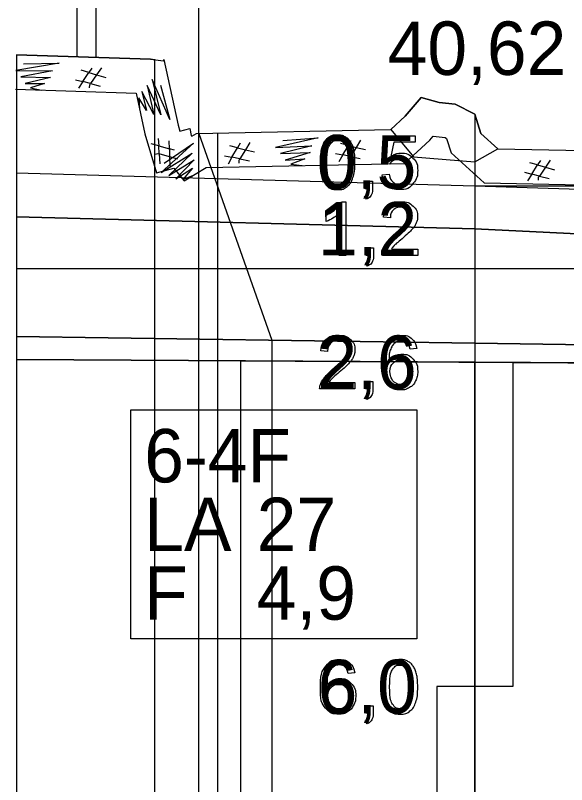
# Model space of a CAD drawing. Extents: x 544674 to 552202, y 6585829 to 6588119.
# Drawn here: x 551032.8 to 551090.6, y 6587408.3 to 6587488.9 of the extents above; entities that cross this region are included whole.
import ezdxf

# ---------------------------------------------------------------- set-up
doc = ezdxf.new("R2010")
doc.units = 0
for name, color, linetype in [('Default', 7, 'Continuous'), ('GEOLPUNKT', 7, 'Continuous'), ('illumineerimisjooned', 7, 'Continuous'), ('Kaitsevöönd', 7, 'Continuous'), ('kataster', 7, 'Continuous'), ('ME', 7, 'Continuous'), ('PIIR', 7, 'Continuous'), ('Plokid', 7, 'Continuous'), ('Proovid', 7, 'Continuous'), ('RAJATIS', 7, 'Continuous'), ('TM', 7, 'Continuous'), ('Täide', 7, 'Continuous'), ('Veetase', 7, 'Continuous'), ('VORMISTUS', 7, 'Continuous')]:
    doc.layers.add(name, color=color, linetype=linetype)

msp = doc.modelspace()

# ---------------------------------------------------------------- linework, layer by layer
at = {"layer": 'Default'}
for points in [[(551032.874, 6587484.781), (551046.933, 6587484.331), (551048.307, 6587484.152), (551048.343, 6587484.287), (551049.842, 6587477.406), (551050.028, 6587476.785), (551051.047, 6587477.054), (551051.196, 6587476.342), (551051.267, 6587476.255), (551051.751, 6587476.544), (551072.133, 6587476.967), (551073.641, 6587478.353), (551075.312, 6587480.306), (551077.203, 6587479.799), (551078.894, 6587479.601), (551080.963, 6587478.551), (551081.6, 6587476.525), (551083.363, 6587474.939), (551090.497, 6587474.777), (551093.21, 6587474.758), (551114.434, 6587476.28), (551122.831, 6587476.998), (551127.521, 6587477.388)], [(551072.133, 6587476.967), (551074.533, 6587474.089), (551080.963, 6587473.551), (551083.363, 6587474.939)], [(551032.874, 6587467.789), (551080.963, 6587466.551), (551197.546, 6587460.851), (551235.827, 6587461.118)], [(551032.874, 6587455.252), (551080.963, 6587454.551), (551197.546, 6587452.851), (551235.827, 6587450.891)], [(551032.874, 6587452.84), (551080.963, 6587452.551), (551197.546, 6587451.851), (551235.827, 6587449.779)]]:
    msp.add_lwpolyline(points, dxfattribs=at)
at = {"layer": 'GEOLPUNKT'}
msp.add_line((551080.963, 6587478.551), (551080.963, 6587270.551), dxfattribs=at)
at = {"layer": 'illumineerimisjooned'}
msp.add_line((551053.996, 6587274.856), (551053.996, 6587476.59), dxfattribs=at)
at = {"layer": 'Kaitsevöönd'}
for p, q in [((551032.874, 6587484.781), (551032.874, 6587265.001)), ((551047.406, 6587263.481), (551047.406, 6587484.269))]:
    msp.add_line(p, q, dxfattribs=at)
for points in [[(551047.406, 6587484.269), (551046.933, 6587484.331), (551032.874, 6587484.781)], [(551032.874, 6587484.781), (551032.874, 6587265.001), (551047.406, 6587263.481)]]:
    msp.add_lwpolyline(points, dxfattribs=at)
at = {"layer": 'kataster'}
msp.add_line((551051.992, 6587476.549), (551051.992, 6587496.549), dxfattribs=at)
at = {"layer": 'ME'}
msp.add_line((551051.996, 6587273.055), (551051.996, 6587476.549), dxfattribs=at)
at = {"layer": 'PIIR'}
msp.add_line((551051.996, 6587263), (551051.996, 6587476.549), dxfattribs=at)
at = {"layer": 'Plokid'}
msp.add_line((551056.396, 6587272.594), (551056.396, 6587452.698), dxfattribs=at)
msp.add_lwpolyline([(551056.396, 6587452.698), (551119.281, 6587452.321)], dxfattribs=at)
at = {"layer": 'Proovid'}
for points in [[(551072.018, 6587473.316), (551071.373, 6587473.402), (551071.915, 6587476.278), (551074.698, 6587476.278), (551074.698, 6587475.621), (551072.465, 6587475.621), (551072.163, 6587474.118)], [(551071.249, 6587472.219), (551071.971, 6587472.279)], [(551069.448, 6587470.751), (551069.448, 6587471.532), (551070.229, 6587471.532), (551070.229, 6587470.751)], [(551069.837, 6587470.751), (551069.448, 6587470.751)], [(551069.593, 6587469.641), (551069.401, 6587469.936)], [(551066.974, 6587469.372), (551067.416, 6587469.372), (551067.416, 6587463.751)], [(551065.355, 6587467.302), (551065.355, 6587467.967)], [(551067.416, 6587463.751), (551066.729, 6587463.751), (551066.729, 6587468.131)], [(551072.099, 6587467.682), (551071.39, 6587467.755)], [(551069.551, 6587463.751), (551069.551, 6587464.532), (551070.332, 6587464.532), (551070.332, 6587463.751)], [(551074.963, 6587464.412), (551074.963, 6587463.751), (551071.262, 6587463.751)], [(551072.218, 6587464.412), (551074.963, 6587464.412)], [(551069.939, 6587463.751), (551069.551, 6587463.751)], [(551069.696, 6587462.641), (551069.504, 6587462.936)], [(551065.517, 6587453.682), (551064.808, 6587453.755)], [(551074.865, 6587453.977), (551074.182, 6587453.921)], [(551069.491, 6587449.751), (551069.491, 6587450.532), (551070.272, 6587450.532), (551070.272, 6587449.751)], [(551068.381, 6587450.412), (551068.381, 6587449.751), (551064.68, 6587449.751)], [(551065.636, 6587450.412), (551068.381, 6587450.412)], [(551069.879, 6587449.751), (551069.491, 6587449.751)], [(551069.636, 6587448.641), (551069.444, 6587448.936)], [(551068.364, 6587419.977), (551067.681, 6587419.921)], [(551069.512, 6587415.751), (551069.512, 6587416.532), (551070.293, 6587416.532), (551070.293, 6587415.751)], [(551069.901, 6587415.751), (551069.512, 6587415.751)], [(551069.657, 6587414.641), (551069.465, 6587414.936)]]:
    msp.add_lwpolyline(points, dxfattribs=at)
for points in [[(551080.963, 6587452.551), (551084.963, 6587452.551), (551084.963, 6587418.551), (551080.963, 6587418.551)], [(551044.877, 6587447.551), (551074.877, 6587447.551), (551074.877, 6587423.551), (551044.877, 6587423.551)], [(551080.963, 6587418.551), (551076.963, 6587418.551), (551076.963, 6587371.551), (551080.963, 6587371.551)]]:
    msp.add_lwpolyline(points, close=True, dxfattribs=at)
for points in [[(551064.727, 6587473.513), (551064.727, 6587474.505), (551064.932, 6587475.112), (551065.136, 6587475.718), (551065.539, 6587476.045), (551065.941, 6587476.372), (551066.552, 6587476.372), (551067.003, 6587476.372), (551067.343, 6587476.191), (551067.684, 6587476.01), (551067.904, 6587475.668), (551068.125, 6587475.326), (551068.251, 6587474.836), (551068.377, 6587474.345), (551068.377, 6587473.513), (551068.377, 6587472.528), (551068.174, 6587471.922), (551067.972, 6587471.315), (551067.569, 6587470.986), (551067.167, 6587470.657), (551066.552, 6587470.657), (551065.743, 6587470.657), (551065.281, 6587471.235), (551064.727, 6587471.936), (551064.727, 6587473.513)], [(551065.436, 6587473.512), (551065.436, 6587472.131), (551065.758, 6587471.676), (551066.08, 6587471.22), (551066.552, 6587471.22), (551067.024, 6587471.22), (551067.346, 6587471.678), (551067.668, 6587472.135), (551067.668, 6587473.512), (551067.668, 6587474.895), (551067.347, 6587475.35), (551067.026, 6587475.805), (551066.544, 6587475.805), (551066.072, 6587475.805), (551065.789, 6587475.403), (551065.436, 6587474.892), (551065.436, 6587473.512)], [(551072.163, 6587474.118), (551072.667, 6587474.469), (551073.221, 6587474.469), (551073.954, 6587474.469), (551074.459, 6587473.96), (551074.963, 6587473.452), (551074.963, 6587472.653), (551074.963, 6587471.892), (551074.52, 6587471.338), (551073.981, 6587470.657), (551073.049, 6587470.657), (551072.285, 6587470.657), (551071.801, 6587471.085), (551071.318, 6587471.513), (551071.249, 6587472.219)], [(551071.971, 6587472.279), (551072.051, 6587471.752), (551072.342, 6587471.486), (551072.633, 6587471.22), (551073.048, 6587471.22), (551073.548, 6587471.22), (551073.891, 6587471.596), (551074.233, 6587471.971), (551074.233, 6587472.591), (551074.233, 6587473.181), (551073.904, 6587473.522), (551073.575, 6587473.862), (551073.037, 6587473.862), (551072.703, 6587473.862), (551072.437, 6587473.71), (551072.17, 6587473.558), (551072.018, 6587473.316)], [(551069.401, 6587469.936), (551069.619, 6587470.031), (551069.722, 6587470.217), (551069.825, 6587470.403), (551069.837, 6587470.751)], [(551070.229, 6587470.751), (551070.229, 6587470.318), (551070.077, 6587470.052), (551069.925, 6587469.787), (551069.593, 6587469.641)], [(551065.355, 6587467.967), (551065.931, 6587468.238), (551066.363, 6587468.624), (551066.794, 6587469.009), (551066.974, 6587469.372)], [(551071.39, 6587467.755), (551071.463, 6587468.544), (551071.936, 6587468.958), (551072.41, 6587469.372), (551073.208, 6587469.372), (551074.015, 6587469.372), (551074.484, 6587468.926), (551074.954, 6587468.479), (551074.954, 6587467.819), (551074.954, 6587467.483), (551074.817, 6587467.158), (551074.68, 6587466.834), (551074.361, 6587466.475), (551074.042, 6587466.116), (551073.303, 6587465.489), (551072.684, 6587464.97), (551072.508, 6587464.785), (551072.333, 6587464.6), (551072.218, 6587464.412)], [(551071.262, 6587463.751), (551071.255, 6587463.999), (551071.342, 6587464.229), (551071.484, 6587464.607), (551071.796, 6587464.974), (551072.107, 6587465.341), (551072.695, 6587465.821), (551073.606, 6587466.57), (551073.926, 6587467.007), (551074.246, 6587467.445), (551074.246, 6587467.835), (551074.246, 6587468.243), (551073.954, 6587468.524), (551073.662, 6587468.805), (551073.193, 6587468.805), (551072.697, 6587468.805), (551072.4, 6587468.507), (551072.103, 6587468.209), (551072.099, 6587467.682)], [(551066.729, 6587468.131), (551066.481, 6587467.894), (551066.078, 6587467.658), (551065.676, 6587467.421), (551065.355, 6587467.302)], [(551069.504, 6587462.936), (551069.721, 6587463.031), (551069.825, 6587463.217), (551069.928, 6587463.403), (551069.939, 6587463.751)], [(551070.332, 6587463.751), (551070.332, 6587463.318), (551070.179, 6587463.052), (551070.027, 6587462.787), (551069.696, 6587462.641)], [(551064.808, 6587453.755), (551064.881, 6587454.544), (551065.355, 6587454.958), (551065.828, 6587455.372), (551066.627, 6587455.372), (551067.433, 6587455.372), (551067.903, 6587454.926), (551068.373, 6587454.479), (551068.373, 6587453.819), (551068.373, 6587453.483), (551068.235, 6587453.158), (551068.098, 6587452.834), (551067.779, 6587452.475), (551067.461, 6587452.116), (551066.721, 6587451.489), (551066.102, 6587450.97), (551065.927, 6587450.785), (551065.751, 6587450.6), (551065.636, 6587450.412)], [(551074.182, 6587453.921), (551074.09, 6587454.328), (551073.921, 6587454.513), (551073.642, 6587454.809), (551073.232, 6587454.809), (551072.903, 6587454.809), (551072.651, 6587454.625), (551072.328, 6587454.388), (551072.14, 6587453.934), (551071.953, 6587453.479), (551071.945, 6587452.638), (551072.194, 6587453.016), (551072.553, 6587453.2), (551072.913, 6587453.383), (551073.307, 6587453.383), (551073.995, 6587453.383), (551074.479, 6587452.877), (551074.963, 6587452.371), (551074.963, 6587451.57), (551074.963, 6587451.043), (551074.735, 6587450.59), (551074.508, 6587450.138), (551074.11, 6587449.898), (551073.713, 6587449.657), (551073.208, 6587449.657), (551072.348, 6587449.657), (551071.805, 6587450.289), (551071.262, 6587450.921), (551071.262, 6587452.371), (551071.262, 6587453.994), (551071.863, 6587454.731), (551072.386, 6587455.372), (551073.274, 6587455.372), (551073.935, 6587455.372), (551074.358, 6587455.001), (551074.78, 6587454.63), (551074.865, 6587453.977)], [(551064.68, 6587449.751), (551064.673, 6587449.999), (551064.761, 6587450.229), (551064.902, 6587450.607), (551065.214, 6587450.974), (551065.525, 6587451.341), (551066.113, 6587451.821), (551067.024, 6587452.57), (551067.344, 6587453.007), (551067.664, 6587453.445), (551067.664, 6587453.835), (551067.664, 6587454.243), (551067.372, 6587454.524), (551067.081, 6587454.805), (551066.611, 6587454.805), (551066.116, 6587454.805), (551065.818, 6587454.507), (551065.521, 6587454.209), (551065.517, 6587453.682)], [(551072.052, 6587451.566), (551072.052, 6587451.21), (551072.203, 6587450.885), (551072.353, 6587450.561), (551072.623, 6587450.39), (551072.893, 6587450.22), (551073.193, 6587450.22), (551073.63, 6587450.22), (551073.942, 6587450.572), (551074.254, 6587450.924), (551074.254, 6587451.527), (551074.254, 6587452.108), (551073.946, 6587452.443), (551073.638, 6587452.777), (551073.166, 6587452.777), (551072.701, 6587452.777), (551072.376, 6587452.443), (551072.052, 6587452.108), (551072.052, 6587451.566)], [(551069.444, 6587448.936), (551069.662, 6587449.031), (551069.765, 6587449.217), (551069.868, 6587449.403), (551069.879, 6587449.751)], [(551070.272, 6587449.751), (551070.272, 6587449.318), (551070.12, 6587449.052), (551069.967, 6587448.787), (551069.636, 6587448.641)], [(551067.681, 6587419.921), (551067.589, 6587420.328), (551067.421, 6587420.513), (551067.141, 6587420.809), (551066.731, 6587420.809), (551066.402, 6587420.809), (551066.151, 6587420.625), (551065.827, 6587420.388), (551065.64, 6587419.934), (551065.452, 6587419.479), (551065.444, 6587418.638), (551065.693, 6587419.016), (551066.053, 6587419.2), (551066.412, 6587419.383), (551066.806, 6587419.383), (551067.495, 6587419.383), (551067.978, 6587418.877), (551068.462, 6587418.371), (551068.462, 6587417.57), (551068.462, 6587417.043), (551068.235, 6587416.59), (551068.007, 6587416.138), (551067.61, 6587415.898), (551067.212, 6587415.657), (551066.707, 6587415.657), (551065.847, 6587415.657), (551065.304, 6587416.289), (551064.762, 6587416.921), (551064.762, 6587418.371), (551064.762, 6587419.994), (551065.362, 6587420.731), (551065.886, 6587421.372), (551066.773, 6587421.372), (551067.435, 6587421.372), (551067.857, 6587421.001), (551068.28, 6587420.63), (551068.364, 6587419.977)], [(551071.313, 6587418.513), (551071.313, 6587419.505), (551071.518, 6587420.112), (551071.722, 6587420.718), (551072.125, 6587421.045), (551072.527, 6587421.372), (551073.138, 6587421.372), (551073.588, 6587421.372), (551073.929, 6587421.191), (551074.27, 6587421.01), (551074.49, 6587420.668), (551074.711, 6587420.326), (551074.837, 6587419.836), (551074.963, 6587419.345), (551074.963, 6587418.513), (551074.963, 6587417.528), (551074.76, 6587416.922), (551074.558, 6587416.315), (551074.155, 6587415.986), (551073.753, 6587415.657), (551073.138, 6587415.657), (551072.329, 6587415.657), (551071.867, 6587416.235), (551071.313, 6587416.936), (551071.313, 6587418.513)], [(551072.022, 6587418.512), (551072.022, 6587417.131), (551072.344, 6587416.676), (551072.666, 6587416.22), (551073.138, 6587416.22), (551073.61, 6587416.22), (551073.932, 6587416.678), (551074.254, 6587417.135), (551074.254, 6587418.512), (551074.254, 6587419.895), (551073.933, 6587420.35), (551073.612, 6587420.805), (551073.13, 6587420.805), (551072.658, 6587420.805), (551072.375, 6587420.403), (551072.022, 6587419.892), (551072.022, 6587418.512)], [(551065.551, 6587417.566), (551065.551, 6587417.21), (551065.702, 6587416.885), (551065.853, 6587416.561), (551066.123, 6587416.39), (551066.393, 6587416.22), (551066.692, 6587416.22), (551067.13, 6587416.22), (551067.442, 6587416.572), (551067.754, 6587416.924), (551067.754, 6587417.527), (551067.754, 6587418.108), (551067.445, 6587418.443), (551067.137, 6587418.777), (551066.666, 6587418.777), (551066.2, 6587418.777), (551065.876, 6587418.443), (551065.551, 6587418.108), (551065.551, 6587417.566)], [(551069.465, 6587414.936), (551069.683, 6587415.031), (551069.786, 6587415.217), (551069.889, 6587415.403), (551069.901, 6587415.751)], [(551070.293, 6587415.751), (551070.293, 6587415.318), (551070.141, 6587415.052), (551069.989, 6587414.787), (551069.657, 6587414.641)]]:
    msp.add_open_spline(points, degree=3, dxfattribs=at)
at = {"layer": 'RAJATIS'}
for p, q in [((551051.996, 6587476.549), (551059.666, 6587454.861)), ((551059.666, 6587454.861), (551059.666, 6587272.251))]:
    msp.add_line(p, q, dxfattribs=at)
at = {"layer": 'TM'}
for p, q in [((551039.247, 6587484.577), (551039.247, 6587504.577)), ((551041.247, 6587484.513), (551041.247, 6587504.513))]:
    msp.add_line(p, q, dxfattribs=at)
at = {"layer": 'Täide'}
for p, q in [((551083.363, 6587474.939), (551081.6, 6587476.525)), ((551032.874, 6587467.789), (551032.874, 6587455.252)), ((551032.874, 6587455.252), (551032.874, 6587452.84)), ((551080.963, 6587454.551), (551032.874, 6587455.252)), ((551032.874, 6587455.252), (551032.874, 6587452.84)), ((551032.874, 6587452.84), (551032.874, 6587265.001)), ((551080.963, 6587452.551), (551032.874, 6587452.84)), ((551032.874, 6587452.84), (551032.874, 6587404.552)), ((551197.546, 6587451.851), (551080.963, 6587452.551))]:
    msp.add_line(p, q, dxfattribs=at)
for points in [[(551032.874, 6587484.781), (551032.874, 6587265.001)], [(551033.619, 6587483.825), (551037.338, 6587483.902), (551032.821, 6587483.14), (551036.644, 6587483.116), (551033.318, 6587482.464), (551036.444, 6587482.414), (551033.772, 6587481.763), (551035.829, 6587481.771), (551034.345, 6587481.307), (551035.513, 6587481.095)], [(551040.547, 6587481.336), (551040.557, 6587481.642), (551040.639, 6587481.769), (551039.836, 6587481.979), (551040.469, 6587482.941), (551039.666, 6587483.177)], [(551040.766, 6587483.4), (551040.469, 6587482.941), (551041.283, 6587482.693), (551042.235, 6587482.412)], [(551041.777, 6587483.422), (551041.283, 6587482.693), (551040.639, 6587481.769), (551041.647, 6587481.509)], [(551039.071, 6587482.176), (551039.836, 6587481.979), (551039.383, 6587481.273)], [(551047.973, 6587481.606), (551048.956, 6587478.019), (551047.115, 6587482.213), (551048.024, 6587478.499), (551046.58, 6587481.566), (551047.294, 6587478.523), (551046.011, 6587480.955), (551046.521, 6587478.962), (551045.708, 6587480.287), (551045.788, 6587479.103)], [(551032.758, 6587481.183), (551045.423, 6587480.778), (551046.354, 6587476.507), (551047.576, 6587472.414), (551049.373, 6587472.888), (551050.449, 6587471.577), (551052.777, 6587472.964), (551073.568, 6587473.396), (551076.236, 6587475.849), (551076.577, 6587476.248), (551077.837, 6587476.1), (551077.983, 6587476.026), (551078.461, 6587474.507), (551081.947, 6587471.37), (551090.443, 6587471.177), (551093.326, 6587471.157), (551114.716, 6587472.691), (551123.133, 6587473.41), (551127.729, 6587473.793)], [(551081.6, 6587476.525), (551080.963, 6587478.551), (551078.894, 6587479.601), (551077.203, 6587479.799), (551075.312, 6587480.306), (551073.641, 6587478.353), (551072.133, 6587476.967)], [(551072.133, 6587476.967), (551074.533, 6587474.089), (551080.963, 6587473.551), (551083.363, 6587474.939)], [(551047.745, 6587476.02), (551047.801, 6587475.233), (551046.988, 6587475.439)], [(551047.416, 6587474.354), (551047.71, 6587474.442), (551047.856, 6587474.404), (551047.801, 6587475.233), (551048.914, 6587474.937), (551048.884, 6587475.773)], [(551048.366, 6587473.441), (551051.456, 6587475.511), (551048.063, 6587472.433), (551051.296, 6587474.475), (551048.846, 6587472.132), (551051.505, 6587473.775), (551049.606, 6587471.786), (551051.334, 6587472.902), (551050.335, 6587471.711), (551051.433, 6587472.163)], [(551056.336, 6587475.511), (551056.064, 6587475.037), (551056.89, 6587474.832), (551057.855, 6587474.602)], [(551057.344, 6587475.586), (551056.89, 6587474.832), (551056.296, 6587473.875), (551057.316, 6587473.669)], [(551060.804, 6587475.799), (551064.513, 6587476.073), (551060.043, 6587475.074), (551063.862, 6587475.251), (551060.574, 6587474.424), (551063.699, 6587474.539), (551061.064, 6587473.748), (551063.118, 6587473.865), (551061.661, 6587473.323), (551062.839, 6587473.173)], [(551067.853, 6587473.679), (551067.847, 6587473.985), (551067.922, 6587474.117), (551067.109, 6587474.284), (551067.69, 6587475.278), (551066.876, 6587475.471)], [(551067.962, 6587475.752), (551067.69, 6587475.278), (551068.516, 6587475.073), (551069.481, 6587474.843)], [(551068.971, 6587475.827), (551068.516, 6587475.073), (551067.922, 6587474.117), (551068.943, 6587473.91)], [(551049.443, 6587474.801), (551048.914, 6587474.937), (551048.937, 6587474.086), (551048.972, 6587473.095)], [(551056.227, 6587473.438), (551056.22, 6587473.744), (551056.296, 6587473.875), (551055.482, 6587474.043), (551056.064, 6587475.037), (551055.249, 6587475.23)], [(551049.784, 6587473.849), (551048.937, 6587474.086), (551047.856, 6587474.404), (551047.929, 6587473.365)], [(551054.709, 6587474.199), (551055.482, 6587474.043), (551055.067, 6587473.314)], [(551066.335, 6587474.44), (551067.109, 6587474.284), (551066.694, 6587473.555)], [(551087.642, 6587471.643), (551087.649, 6587471.949), (551087.73, 6587472.077), (551086.924, 6587472.279), (551087.548, 6587473.247), (551086.743, 6587473.476)], [(551087.841, 6587473.709), (551087.548, 6587473.247), (551088.365, 6587473.007), (551089.319, 6587472.735)], [(551088.852, 6587473.74), (551088.365, 6587473.007), (551087.73, 6587472.077), (551088.74, 6587471.826)], [(551086.158, 6587472.469), (551086.924, 6587472.279), (551086.478, 6587471.569)], [(551235.827, 6587461.118), (551197.546, 6587460.851), (551080.963, 6587466.551), (551032.874, 6587467.789)], [(551235.827, 6587450.891), (551197.546, 6587452.851), (551080.963, 6587454.551), (551032.874, 6587455.252)], [(551032.874, 6587455.252), (551080.963, 6587454.551), (551197.546, 6587452.851)], [(551235.827, 6587450.891), (551197.546, 6587452.851), (551080.963, 6587454.551)], [(551235.827, 6587449.779), (551197.546, 6587451.851), (551080.963, 6587452.551), (551032.874, 6587452.84)], [(551032.874, 6587452.84), (551080.963, 6587452.551), (551197.546, 6587451.851), (551235.827, 6587449.779)], [(551032.874, 6587452.84), (551080.963, 6587452.551), (551197.546, 6587451.851)]]:
    msp.add_lwpolyline(points, dxfattribs=at)
at = {"layer": 'Veetase'}
msp.add_line((551235.827, 6587462.351), (551032.874, 6587462.351), dxfattribs=at)
msp.add_lwpolyline([(551032.874, 6587472.395), (551080.963, 6587471.051), (551197.546, 6587467.351), (551235.827, 6587466.058)], dxfattribs=at)
at = {"layer": 'VORMISTUS'}
msp.add_line((551080.963, 6587471.051), (551122.811, 6587471.051), dxfattribs=at)
msp.add_line((551080.963, 6587471.051), (551122.811, 6587471.051), dxfattribs=at)

# ---------------------------------------------------------------- texts
at = {"layer": 'GEOLPUNKT'}
msp.add_text('40,62', height=5.6, dxfattribs=at).set_placement((551071.816, 6587482.679))
at = {"layer": 'Proovid'}
for s, p in [('0,5', (551064.403, 6587470.751)), ('1,2', (551064.505, 6587463.751)), ('2,6', (551064.446, 6587449.751)), ('6-4F', (551046.277, 6587439.951)), ('27', (551058.077, 6587432.751)), ('LA', (551046.277, 6587432.751)), ('F', (551046.277, 6587425.551)), ('4,9', (551058.077, 6587425.551)), ('6,0', (551064.467, 6587415.751))]:
    msp.add_text(s, height=5.6, dxfattribs=at).set_placement(p)

doc.saveas('drawing.dxf')
